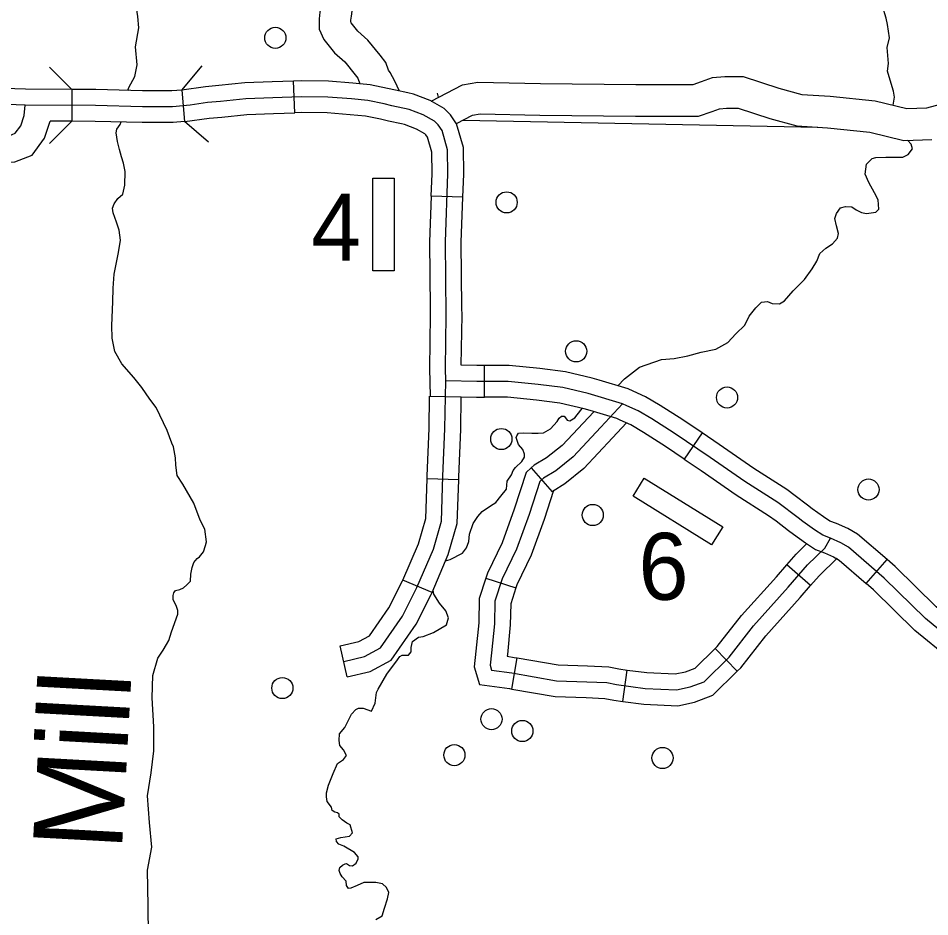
# Model space of a CAD drawing. Extents: x 1369979 to 1371646, y 379997 to 381064.
# Drawn here: x 1371044.2 to 1371094.8, y 380309.4 to 380359.2 of the extents above; entities that cross this region are included whole.
import ezdxf

# ---------------------------------------------------------------- set-up
doc = ezdxf.new("R2010")
doc.units = 0
doc.layers.add('R_Border Notes', color=7, linetype='Continuous')

msp = doc.modelspace()

# ---------------------------------------------------------------- linework, layer by layer
at = {"layer": 'R_Border Notes'}
for p, q in [((1371059.544, 380353.949), (1371059.484, 380355.706)), ((1371059.484, 380355.706), (1371059.484, 380355.706)), ((1371047.171, 380355.245), (1371047.171, 380353.487)), ((1371068.873, 380349.275), (1371067.117, 380349.337)), ((1371070.074, 380338.17), (1371070.074, 380339.928)), ((1371082.142, 380336.196), (1371081.16, 380334.739)), ((1371072.671, 380334.254), (1371073.829, 380332.931)), ((1371068.641, 380333.6), (1371066.885, 380333.656)), ((1371091.255, 380327.842), (1371092.406, 380329.171)), ((1371088.168, 380327.723), (1371086.841, 380328.876)), ((1371070.145, 380328.137), (1371071.817, 380327.592)), ((1371067.166, 380327.342), (1371065.548, 380328.029)), ((1371062.462, 380322.662), (1371062.064, 380324.374)), ((1371084.099, 380322.975), (1371082.868, 380324.229)), ((1371071.587, 380321.984), (1371071.886, 380323.717)), ((1371077.756, 380321.298), (1371077.989, 380323.04))]:
    msp.add_line(p, q, dxfattribs=at)
for points in [[(1371061.78, 380363.927), (1371061.387, 380363.312), (1371061.087, 380362.813), (1371061.001, 380362.187), (1371061.001, 380361.635), (1371061.124, 380361.047), (1371061.133, 380360.741), (1371061.039, 380360.165), (1371060.94, 380359.532), (1371060.908, 380359.17), (1371060.908, 380358.593), (1371061.165, 380358.025), (1371061.759, 380357.283), (1371062.322, 380356.773), (1371062.901, 380356.058), (1371063.039, 380355.879), (1371063.155, 380355.562)], [(1371065.357, 380355.156), (1371065.097, 380355.701), (1371064.837, 380356.191), (1371064.751, 380356.315), (1371064.596, 380356.738), (1371064.28, 380357.148), (1371063.603, 380357.984), (1371063.044, 380358.491), (1371062.675, 380358.952), (1371062.665, 380358.973), (1371062.665, 380359.091), (1371062.686, 380359.318), (1371062.775, 380359.889), (1371062.895, 380360.623), (1371062.877, 380361.254), (1371062.759, 380361.816), (1371062.759, 380362.067), (1371062.78, 380362.217), (1371062.881, 380362.386), (1371063.303, 380363.045)], [(1371092.363, 380359.197), (1371092.151, 380359.871), (1371092.121, 380360.417), (1371091.909, 380360.887), (1371091.848, 380361.751), (1371091.757, 380362.524)], [(1371050.673, 380355.96), (1371050.809, 380356.619), (1371050.718, 380357.604), (1371050.885, 380358.665), (1371050.839, 380359.287), (1371050.733, 380360.014), (1371050.779, 380360.378), (1371050.976, 380360.59), (1371051.036, 380360.666), (1371051.279, 380360.696), (1371051.369, 380360.696), (1371051.475, 380360.742), (1371051.521, 380360.833), (1371051.536, 380361.045), (1371051.475, 380361.151), (1371051.445, 380361.378), (1371051.43, 380361.591), (1371051.475, 380361.757)], [(1371092.767, 380355.149), (1371092.575, 380355.756), (1371092.439, 380356.256), (1371092.484, 380356.68), (1371092.408, 380357.575), (1371092.545, 380358.12), (1371092.439, 380358.848), (1371092.363, 380359.197)], [(1371053.733, 380354.373), (1371052.764, 380354.292), (1371051.094, 380354.292), (1371048.488, 380354.359), (1371044.589, 380354.379), (1371041.566, 380354.48), (1371040.39, 380354.533), (1371039.535, 380354.64), (1371038.6, 380354.827), (1371038.025, 380355.068), (1371037.504, 380355.389), (1371035.286, 380357.112)], [(1371045.928, 380356.488), (1371047.171, 380355.245)], [(1371053.276, 380355.217), (1371054.41, 380356.56)], [(1371050.279, 380355.193), (1371050.34, 380355.353), (1371050.673, 380355.96)], [(1371067.11, 380354.602), (1371068.848, 380355.51), (1371069.71, 380355.654), (1371073.181, 380355.572), (1371078.462, 380355.518), (1371080.409, 380355.518), (1371081.077, 380355.518), (1371081.65, 380355.518), (1371082.117, 380355.681), (1371082.722, 380355.904), (1371083.412, 380355.973), (1371084.425, 380355.973), (1371086.406, 380355.321), (1371087.689, 380354.976), (1371089.247, 380354.873), (1371091.757, 380354.625), (1371093.515, 380354.185), (1371094.623, 380354.229), (1371095.655, 380354.515)], [(1371059.484, 380355.706), (1371058.299, 380355.666), (1371056.771, 380355.611), (1371055.33, 380355.461), (1371054.588, 380355.393), (1371053.276, 380355.217)], [(1371065.827, 380355.057), (1371065.134, 380355.203), (1371064.694, 380355.31), (1371063.732, 380355.511), (1371062.773, 380355.596), (1371061.415, 380355.706), (1371059.895, 380355.72), (1371059.484, 380355.706)], [(1371047.171, 380355.245), (1371044.606, 380355.258), (1371041.601, 380355.358), (1371041.021, 380355.384)], [(1371053.276, 380355.217), (1371052.727, 380355.171), (1371051.105, 380355.171), (1371048.501, 380355.238), (1371047.171, 380355.245)], [(1371053.276, 380355.217), (1371053.424, 380353.465)], [(1371068.873, 380349.275), (1371068.918, 380350.55), (1371068.904, 380352.026), (1371068.526, 380353.342), (1371068.188, 380353.849), (1371067.839, 380354.199), (1371067.051, 380354.635), (1371066.14, 380354.99), (1371065.827, 380355.057)], [(1371067.521, 380354.817), (1371067.469, 380355.036)], [(1371092.752, 380354.376), (1371092.817, 380354.822), (1371092.767, 380355.149)], [(1371067.919, 380339.089), (1371067.906, 380339.766), (1371067.946, 380342.735), (1371067.906, 380346.788), (1371068.039, 380350.561), (1371068.026, 380351.898), (1371067.719, 380352.968), (1371067.505, 380353.289), (1371067.304, 380353.49), (1371066.676, 380353.838), (1371065.888, 380354.145), (1371064.939, 380354.346), (1371064.5, 380354.453), (1371063.603, 380354.64), (1371062.699, 380354.72), (1371061.376, 380354.827), (1371059.906, 380354.841), (1371058.329, 380354.787), (1371056.833, 380354.734), (1371055.416, 380354.587), (1371054.695, 380354.52), (1371053.733, 380354.373)], [(1371035.627, 380351.875), (1371036.119, 380352.238), (1371036.676, 380352.442), (1371038.263, 380352.711), (1371039.591, 380352.761), (1371041.395, 380352.721), (1371043.106, 380352.654), (1371043.707, 380352.681), (1371044.041, 380352.815), (1371044.348, 380353.229), (1371044.535, 380353.804), (1371044.589, 380354.379)], [(1371053.439, 380353.466), (1371054.802, 380353.647), (1371055.502, 380353.712), (1371056.894, 380353.857), (1371058.36, 380353.909), (1371059.544, 380353.949)], [(1371065.464, 380353.337), (1371064.744, 380353.489), (1371064.306, 380353.596), (1371063.474, 380353.769), (1371062.624, 380353.845), (1371061.336, 380353.949), (1371059.917, 380353.962), (1371059.544, 380353.949)], [(1371068.522, 380353.356), (1371069.414, 380353.822), (1371069.835, 380353.893), (1371073.152, 380353.814), (1371078.454, 380353.76), (1371080.409, 380353.76), (1371081.077, 380353.76), (1371081.947, 380353.76), (1371082.71, 380354.026), (1371083.12, 380354.177), (1371083.499, 380354.215), (1371084.143, 380354.215), (1371085.903, 380353.636), (1371087.4, 380353.233), (1371089.102, 380353.121), (1371091.456, 380352.888), (1371093.333, 380352.419), (1371094.896, 380352.481)], [(1371042.603, 380351.208), (1371043.11, 380351.188), (1371044.02, 380351.228), (1371044.971, 380351.609), (1371045.667, 380352.549), (1371045.975, 380353.493)], [(1371047.171, 380353.487), (1371045.928, 380352.244)], [(1371047.171, 380353.487), (1371045.975, 380353.493)], [(1371053.424, 380353.465), (1371052.8, 380353.414), (1371051.082, 380353.414), (1371048.474, 380353.48), (1371047.171, 380353.487)], [(1371050.113, 380349.936), (1371050.128, 380350.7), (1371050.052, 380351.155), (1371049.931, 380351.519), (1371049.825, 380351.913), (1371049.704, 380352.367), (1371049.643, 380352.837), (1371049.673, 380353.049), (1371049.855, 380353.307), (1371049.905, 380353.444)], [(1371053.439, 380353.466), (1371053.424, 380353.465)], [(1371054.767, 380352.331), (1371053.424, 380353.465)], [(1371068.874, 380353.54), (1371088.576, 380353.156)], [(1371067.117, 380349.337), (1371067.16, 380350.572), (1371067.148, 380351.77), (1371066.912, 380352.595), (1371066.822, 380352.73), (1371066.77, 380352.781), (1371066.302, 380353.04), (1371065.636, 380353.3), (1371065.464, 380353.337)], [(1371091.276, 380351.101), (1371091.576, 380351.412), (1371091.788, 380351.472), (1371092.348, 380351.488), (1371093.287, 380351.488), (1371093.574, 380351.639), (1371093.817, 380351.957), (1371093.741, 380352.215), (1371093.544, 380352.427)], [(1371088.252, 380345.305), (1371088.52, 380345.72), (1371088.686, 380346.145), (1371089.02, 380346.448), (1371089.383, 380346.69), (1371089.656, 380346.993), (1371089.716, 380347.266), (1371089.595, 380347.691), (1371089.504, 380348.085), (1371089.595, 380348.373), (1371089.822, 380348.676), (1371090.11, 380348.752), (1371090.458, 380348.736), (1371090.7, 380348.57), (1371090.988, 380348.418), (1371091.276, 380348.358), (1371091.791, 380348.433), (1371091.957, 380348.6), (1371091.912, 380349.131), (1371091.715, 380349.509), (1371091.397, 380350.085), (1371091.2, 380350.54), (1371091.276, 380351.101)], [(1371049.401, 380342.156), (1371049.446, 380343.464), (1371049.461, 380344.222), (1371049.522, 380344.995), (1371049.764, 380346.207), (1371049.87, 380346.889), (1371049.81, 380347.435), (1371049.658, 380347.89), (1371049.477, 380348.405), (1371049.431, 380348.663), (1371049.522, 380348.905), (1371049.734, 380349.193), (1371050.007, 380349.436), (1371050.113, 380349.936)], [(1371067.117, 380349.337), (1371067.027, 380346.799), (1371067.063, 380343.112)], [(1371068.821, 380343.129), (1371068.785, 380346.776), (1371068.873, 380349.275)], [(1371077.464, 380338.809), (1371077.849, 380339.196), (1371078.682, 380339.848), (1371079.893, 380340.273), (1371080.605, 380340.318), (1371081.347, 380340.47), (1371082.089, 380340.682), (1371082.907, 380340.849), (1371083.573, 380341.212), (1371084.027, 380341.697), (1371084.512, 380342.167), (1371084.754, 380342.667), (1371085.133, 380343.137), (1371085.284, 380343.289), (1371085.451, 380343.44), (1371085.768, 380343.486), (1371086.026, 380343.365), (1371086.435, 380343.35), (1371086.722, 380343.531), (1371087.192, 380344.077), (1371087.828, 380344.699), (1371088.252, 380345.305)], [(1371067.063, 380343.112), (1371067.067, 380342.736), (1371067.027, 380339.763), (1371067.057, 380338.23), (1371069.633, 380338.17), (1371070.074, 380338.17)], [(1371070.074, 380339.928), (1371069.653, 380339.928), (1371068.787, 380339.948), (1371068.825, 380342.733), (1371068.821, 380343.129)], [(1371052.717, 380335.631), (1371052.46, 380336.32), (1371051.854, 380337.609), (1371051.506, 380338.063), (1371051.051, 380338.715), (1371050.612, 380339.261), (1371049.946, 380340.019), (1371049.567, 380340.716), (1371049.416, 380341.459), (1371049.401, 380342.156)], [(1371076.439, 380339.115), (1371076.056, 380339.229), (1371074.57, 380339.58), (1371073.148, 380339.762), (1371071.436, 380339.928), (1371070.074, 380339.928)], [(1371065.523, 380326.032), (1371066.325, 380327.611), (1371067.234, 380329.751), (1371067.688, 380331.302), (1371067.768, 380333.79), (1371067.875, 380336.412), (1371067.919, 380339.089)], [(1371096.447, 380324.321), (1371094.542, 380325.89), (1371092.257, 380328.137), (1371090.266, 380329.862), (1371089.838, 380330.103), (1371089.277, 380330.357), (1371088.836, 380330.518), (1371088.382, 380330.825), (1371087.741, 380331.28), (1371087.473, 380331.481), (1371086.34, 380332.341), (1371084.523, 380333.491), (1371082.599, 380334.829), (1371080.594, 380336.18), (1371079.352, 380336.969), (1371078.604, 380337.423), (1371077.962, 380337.704), (1371077.735, 380337.811), (1371075.83, 380338.38), (1371074.413, 380338.714), (1371073.05, 380338.888), (1371071.393, 380339.049), (1371069.643, 380339.049), (1371067.919, 380339.089)], [(1371082.142, 380336.196), (1371081.076, 380336.915), (1371079.816, 380337.715), (1371079.01, 380338.205), (1371078.326, 380338.505), (1371078.05, 380338.635), (1371076.439, 380339.115)], [(1371066.885, 380333.656), (1371066.89, 380333.822), (1371066.996, 380336.437), (1371067.026, 380338.23)], [(1371068.641, 380333.6), (1371068.647, 380333.758), (1371068.754, 380336.386), (1371068.783, 380338.189)], [(1371075.937, 380337.431), (1371075.603, 380337.53), (1371074.256, 380337.848), (1371072.952, 380338.015), (1371071.351, 380338.17), (1371070.074, 380338.17)], [(1371077.735, 380337.811), (1371076.534, 380336.519), (1371074.984, 380334.86), (1371074.022, 380334.084), (1371073.354, 380333.683), (1371073.14, 380333.496), (1371072.552, 380331.677), (1371071.857, 380329.751), (1371071.055, 380328.092), (1371070.654, 380326.862), (1371070.628, 380325.604), (1371070.467, 380323.999), (1371070.387, 380323.304), (1371070.467, 380323.036), (1371071.59, 380322.876), (1371074.075, 380322.448), (1371075.759, 380322.394), (1371076.854, 380322.341), (1371077.389, 380322.234), (1371078.992, 380322.02), (1371080.73, 380321.939), (1371081.478, 380322.1), (1371082.253, 380322.394), (1371083.642, 380323.759), (1371085.005, 380325.497), (1371086.93, 380327.637), (1371087.999, 380328.868), (1371088.961, 380329.804), (1371089.277, 380330.357)], [(1371067.91, 380329.094), (1371068.173, 380329.173), (1371068.854, 380329.522), (1371069.066, 380329.81), (1371069.203, 380330.173), (1371069.248, 380330.583), (1371069.445, 380331.174), (1371069.702, 380331.553), (1371069.945, 380331.841), (1371070.414, 380332.144), (1371070.702, 380332.326), (1371070.974, 380332.689), (1371071.292, 380333.083), (1371071.323, 380333.523), (1371071.565, 380333.872), (1371071.656, 380334.114), (1371071.792, 380334.281), (1371072.14, 380334.614), (1371072.292, 380334.857), (1371072.292, 380335.024), (1371072.201, 380335.266), (1371071.959, 380335.554), (1371071.837, 380335.933), (1371071.868, 380336.039), (1371071.959, 380336.176), (1371072.231, 380336.206), (1371072.701, 380336.176), (1371073.049, 380336.176), (1371073.352, 380336.206), (1371073.73, 380336.418), (1371074.109, 380336.827), (1371074.215, 380337.009), (1371074.351, 380337.13), (1371074.487, 380337.115), (1371074.563, 380337.04), (1371074.654, 380336.903), (1371074.805, 380336.858), (1371075.078, 380337.04), (1371075.411, 380337.449), (1371075.484, 380337.558)], [(1371076.13, 380337.373), (1371074.384, 380335.505), (1371073.517, 380334.806), (1371072.834, 380334.396), (1371072.671, 380334.254)], [(1371081.16, 380334.739), (1371080.113, 380335.444), (1371078.888, 380336.222), (1371078.197, 380336.642), (1371077.599, 380336.904), (1371077.42, 380336.988), (1371075.937, 380337.431)], [(1371077.949, 380336.751), (1371077.177, 380335.919), (1371075.584, 380334.215), (1371074.526, 380333.362), (1371073.874, 380332.97), (1371073.829, 380332.931)], [(1371087.31, 380332.708), (1371086.842, 380333.064), (1371085.009, 380334.224), (1371083.095, 380335.554), (1371082.142, 380336.196)], [(1371054.64, 380330.153), (1371054.564, 380330.856), (1371054.292, 380331.356), (1371053.944, 380332.296), (1371053.338, 380333.357), (1371053.02, 380333.827), (1371052.944, 380334.403), (1371052.929, 380334.812), (1371052.808, 380335.418), (1371052.717, 380335.631)], [(1371081.16, 380334.739), (1371082.102, 380334.103), (1371084.037, 380332.759), (1371085.839, 380331.618), (1371086.247, 380331.308)], [(1371072.671, 380334.254), (1371072.378, 380333.997), (1371071.72, 380331.961), (1371071.046, 380330.092), (1371070.238, 380328.421), (1371070.145, 380328.137)], [(1371065.548, 380328.029), (1371066.405, 380330.047), (1371066.813, 380331.442), (1371066.885, 380333.656)], [(1371067.166, 380327.342), (1371068.063, 380329.454), (1371068.563, 380331.162), (1371068.641, 380333.6)], [(1371073.901, 380332.994), (1371073.384, 380331.392), (1371072.668, 380329.409), (1371071.873, 380327.763), (1371071.817, 380327.592)], [(1371092.406, 380329.171), (1371090.775, 380330.585), (1371090.236, 380330.888), (1371089.609, 380331.172), (1371089.239, 380331.307), (1371088.883, 380331.548), (1371088.259, 380331.99), (1371088.003, 380332.182), (1371087.31, 380332.708)], [(1371086.247, 380331.308), (1371086.944, 380330.779), (1371087.222, 380330.57), (1371087.881, 380330.103), (1371088.434, 380329.729), (1371088.945, 380329.543), (1371089.441, 380329.318), (1371089.757, 380329.14), (1371091.255, 380327.842)], [(1371051.945, 380323.702), (1371052.248, 380324.15), (1371052.429, 380324.454), (1371052.551, 380324.681), (1371052.702, 380325.166), (1371053.05, 380326.136), (1371053.05, 380326.348), (1371052.959, 380326.621), (1371052.793, 380326.939), (1371052.793, 380327.167), (1371052.838, 380327.318), (1371052.929, 380327.455), (1371053.171, 380327.515), (1371053.368, 380327.606), (1371053.565, 380327.773), (1371053.762, 380327.97), (1371053.777, 380328.364), (1371053.853, 380328.728), (1371053.944, 380329.001), (1371054.125, 380329.228), (1371054.262, 380329.319), (1371054.489, 380329.592), (1371054.595, 380329.956), (1371054.64, 380330.153)], [(1371086.841, 380328.876), (1371087.359, 380329.472), (1371087.954, 380330.051)], [(1371088.168, 380327.723), (1371088.638, 380328.264), (1371089.642, 380329.241)], [(1371096.968, 380325.031), (1371095.131, 380326.544), (1371092.854, 380328.783), (1371092.406, 380329.171)], [(1371082.868, 380324.229), (1371082.986, 380324.346), (1371084.332, 380326.063), (1371086.271, 380328.219), (1371086.841, 380328.876)], [(1371070.145, 380328.137), (1371069.778, 380327.01), (1371069.75, 380325.657), (1371069.593, 380324.093), (1371069.493, 380323.225), (1371069.787, 380322.246), (1371071.453, 380322.007), (1371071.587, 380321.984)], [(1371062.064, 380324.374), (1371063.096, 380324.614), (1371063.691, 380324.939), (1371064.767, 380326.485), (1371065.528, 380327.982), (1371065.548, 380328.029)], [(1371071.817, 380327.592), (1371071.53, 380326.713), (1371071.506, 380325.551), (1371071.341, 380323.905), (1371071.329, 380323.801), (1371071.727, 380323.744), (1371071.886, 380323.717)], [(1371084.099, 380322.975), (1371084.299, 380323.171), (1371085.679, 380324.932), (1371087.588, 380327.055), (1371088.168, 380327.723)], [(1371095.85, 380323.674), (1371093.953, 380325.236), (1371091.66, 380327.491), (1371091.255, 380327.842)], [(1371062.462, 380322.662), (1371063.728, 380322.956), (1371064.897, 380323.595), (1371066.279, 380325.58), (1371067.122, 380327.239), (1371067.166, 380327.342)], [(1371063.803, 380320.75), (1371064.012, 380321.199), (1371064.072, 380321.79), (1371064.178, 380321.987), (1371064.663, 380322.805), (1371065.253, 380323.609), (1371065.375, 380323.791), (1371065.511, 380323.866), (1371065.859, 380323.866), (1371066.011, 380324.048), (1371065.995, 380324.291), (1371066.071, 380324.624), (1371066.404, 380324.867), (1371066.662, 380324.897), (1371067.237, 380325.124), (1371067.964, 380325.549), (1371068.07, 380325.928), (1371067.919, 380326.322), (1371067.585, 380326.746), (1371067.267, 380327.246), (1371067.216, 380327.459)], [(1371062.263, 380323.518), (1371063.412, 380323.785), (1371064.294, 380324.267), (1371065.523, 380326.032)], [(1371077.989, 380323.04), (1371079.071, 380322.896), (1371080.656, 380322.823), (1371081.228, 380322.945), (1371081.769, 380323.151), (1371082.868, 380324.229)], [(1371051.415, 380309.951), (1371051.369, 380311.94), (1371051.612, 380313.213), (1371051.491, 380314.577), (1371051.369, 380316.062), (1371051.581, 380317.336), (1371051.733, 380318.548), (1371051.733, 380319.882), (1371051.642, 380321.489), (1371051.672, 380322.732), (1371051.945, 380323.702)], [(1371071.886, 380323.717), (1371074.164, 380323.324), (1371075.794, 380323.272), (1371076.963, 380323.215), (1371077.534, 380323.101), (1371077.989, 380323.04)], [(1371077.756, 380321.298), (1371078.914, 380321.144), (1371080.803, 380321.056), (1371081.727, 380321.255), (1371082.737, 380321.638), (1371084.099, 380322.975)], [(1371071.587, 380321.984), (1371073.986, 380321.571), (1371075.723, 380321.516), (1371076.746, 380321.466), (1371077.244, 380321.366), (1371077.756, 380321.298)], [(1371062.031, 380319.498), (1371062.319, 380319.856), (1371062.697, 380320.598), (1371062.94, 380320.856), (1371063.091, 380320.932), (1371063.349, 380320.917), (1371063.803, 380320.75)], [(1371061.834, 380313.671), (1371062.107, 380313.753), (1371062.576, 380313.814), (1371062.743, 380314.011), (1371062.622, 380314.451), (1371062.44, 380314.542), (1371062.167, 380314.723), (1371062.001, 380314.89), (1371062.016, 380315.042), (1371061.925, 380315.118), (1371061.774, 380315.148), (1371061.622, 380315.239), (1371061.592, 380315.436), (1371061.335, 380315.754), (1371061.304, 380315.997), (1371061.304, 380316.224), (1371061.425, 380316.648), (1371061.683, 380317.3), (1371061.91, 380317.861), (1371062.258, 380318.073), (1371062.41, 380318.301), (1371062.258, 380318.619), (1371062.046, 380318.861), (1371062.001, 380319.134), (1371062.031, 380319.498)], [(1371064.045, 380309.2), (1371064.393, 380309.397), (1371064.53, 380309.837), (1371064.696, 380310.352), (1371064.757, 380310.701), (1371064.636, 380310.973), (1371064.409, 380311.171), (1371064.045, 380311.261), (1371063.697, 380311.261), (1371063.379, 380311.246), (1371063, 380311.08), (1371062.652, 380310.943), (1371062.531, 380310.928), (1371062.425, 380311.08), (1371062.395, 380311.322), (1371062.167, 380311.565), (1371062.061, 380311.747), (1371062.001, 380311.913), (1371062.046, 380312.08), (1371062.198, 380312.216), (1371062.334, 380312.292), (1371062.41, 380312.307), (1371062.591, 380312.201), (1371062.743, 380312.171), (1371062.955, 380312.322), (1371063.061, 380312.565), (1371063.061, 380312.671), (1371062.864, 380312.914), (1371062.273, 380313.277), (1371061.986, 380313.383), (1371061.865, 380313.52), (1371061.834, 380313.671)], [(1371050.885, 380303.994), (1371051.415, 380304.373), (1371051.657, 380304.555), (1371051.809, 380304.889), (1371051.809, 380305.177), (1371051.657, 380305.631), (1371051.491, 380306.056), (1371051.46, 380306.874), (1371051.43, 380308.314), (1371051.415, 380309.951)]]:
    msp.add_lwpolyline(points, dxfattribs=at)
for points in [[(1371063.883, 380350.32), (1371065.055, 380350.32), (1371065.055, 380345.193), (1371063.883, 380345.193)], [(1371078.315, 380332.679), (1371078.932, 380333.675), (1371083.29, 380330.975), (1371082.673, 380329.979)]]:
    msp.add_lwpolyline(points, close=True, dxfattribs=at)
for centre in [(1371058.468, 380358.114), (1371071.301, 380348.985), (1371075.161, 380340.721), (1371083.529, 380338.159), (1371071.007, 380335.856), (1371091.379, 380333.052), (1371076.08, 380331.64), (1371058.857, 380322.038), (1371070.461, 380320.313), (1371072.172, 380319.658), (1371068.403, 380318.32), (1371079.949, 380318.16)]:
    msp.add_circle(centre, 0.586, dxfattribs=at)

# ---------------------------------------------------------------- texts
msp.add_text('4', height=3.712, dxfattribs=at).set_placement((1371060.454, 380345.748))
for s, height, rotation, p in [('6', 3.712, 1.7373, (1371078.671, 380326.893)), ('Mill', 4.95, 86.8665, (1371049.948, 380312.95))]:
    msp.add_text(s, height=height, rotation=rotation, dxfattribs=at).set_placement(p)

doc.saveas('drawing.dxf')
